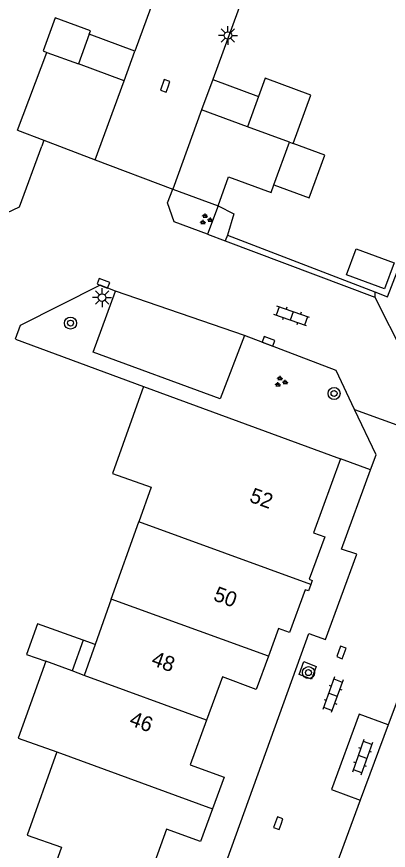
# Model space of a CAD drawing. Extents: x 131000 to 133013, y 393000 to 396501.
# Drawn here: x 131722.4 to 131747.2, y 395340.1 to 395395.5 of the extents above; entities that cross this region are included whole.
import ezdxf

# ---------------------------------------------------------------- set-up
doc = ezdxf.new("R2010")
doc.units = 0
for name, color, linetype in [('gg-afsc-erfafscheiding', 7, 'Continuous'), ('gg-anno-huisnummerreeks BGT', 7, 'Continuous'), ('gg-bbg-bijgebouw', 7, 'Continuous'), ('gg-bbg-gedigitaliseerde bebouwing', 7, 'Continuous'), ('gg-bbg-gedigitaliseerde bijgebouw', 7, 'Continuous'), ('gg-bbg-hoofdgebouw', 7, 'Continuous'), ('gg-bbg-luifel en loopbrug', 7, 'Continuous'), ('gg-bbg-overig bouwwerk', 7, 'Continuous'), ('gg-bbg-tussenscheiding', 7, 'Continuous'), ('gg-knt-verharding', 7, 'Continuous'), ('gg-knt-verharding nz', 7, 'Continuous'), ('gt-grn-groengrens', 7, 'Continuous'), ('gt-grn-vlakafsluiter', 7, 'Continuous'), ('gt-grn-weggrens', 7, 'Continuous'), ('gt-symb-boom', 7, 'Continuous'), ('gt-symb-groenvak', 7, 'Continuous'), ('gt-symb-klinker verharding', 7, 'Continuous'), ('gt-symb-kolk', 7, 'Continuous'), ('gt-symb-lichtmast', 7, 'Continuous')]:
    doc.layers.add(name, color=color, linetype=linetype)

# ---------------------------------------------------------------- blocks, each defined once
blk = doc.blocks.new('gt0-KL1')
at = {"layer": 'gt-symb-klinker verharding'}
for p, q in [((-1.15, 0.3), (1.15, 0.3)), ((-1, -0.3), (-1, 0.3)), ((-0.5, 0.3), (-0.5, 0.45)), ((0, -0.3), (0, 0.3)), ((0.5, 0.3), (0.5, 0.45)), ((1, -0.3), (1, 0.3)), ((-1.15, -0.3), (1.15, -0.3)), ((-0.5, -0.45), (-0.5, -0.3)), ((0.5, -0.45), (0.5, -0.3))]:
    blk.add_line(p, q, dxfattribs=at)
blk = doc.blocks.new('gt0-LMAST')
at = {"layer": 'gt-symb-lichtmast'}
for p, q in [((-0.005, 0.246), (-0.005, 0.621)), ((-0.182, 0.173), (-0.447, 0.438)), ((0.172, 0.173), (0.437, 0.438)), ((-0.255, -0.004), (-0.63, -0.004)), ((-0.182, -0.181), (-0.447, -0.446)), ((-0.005, -0.254), (-0.005, -0.629)), ((0.437, -0.446), (0.172, -0.181)), ((0.245, -0.004), (0.62, -0.004))]:
    blk.add_line(p, q, dxfattribs=at)
blk.add_circle((-0.005, -0.004), 0.25, dxfattribs=at)
blk = doc.blocks.new('gt0-BOOM')
at = {"layer": 'gt-symb-boom'}
for radius in [0.4, 0.2]:
    blk.add_circle((0, 0), radius, dxfattribs=at)
blk = doc.blocks.new('gt0-KOLK')
at = {"layer": 'gt-symb-kolk'}
blk.add_lwpolyline([(0, 0), (0.375, 0), (0.375, 0.4), (-0.375, 0.4), (-0.375, 0), (0, 0)], dxfattribs=at)
blk = doc.blocks.new('gt0-GRVAK')
at = {"layer": 'gt-symb-groenvak'}
for p, q in [((-0.11, 0.189), (-0.228, 0.24)), ((-0.182, 0.153), (0.088, 0.153)), ((-0.091, 0.211), (-0.156, 0.322)), ((-0.047, 0.214), (-0.047, 0.393)), ((-0.004, 0.211), (0.061, 0.322)), ((0.015, 0.189), (0.133, 0.24)), ((0.262, -0.052), (0.197, 0.059)), ((0.305, -0.049), (0.305, 0.13)), ((0.349, -0.052), (0.414, 0.059)), ((-0.245, -0.228), (-0.363, -0.177)), ((-0.318, -0.264), (-0.047, -0.264)), ((-0.226, -0.206), (-0.291, -0.095)), ((-0.183, -0.203), (-0.183, -0.024)), ((-0.139, -0.206), (-0.074, -0.095)), ((-0.12, -0.228), (-0.002, -0.177)), ((0.243, -0.074), (0.125, -0.023)), ((0.17, -0.11), (0.441, -0.11)), ((0.368, -0.074), (0.486, -0.023))]:
    blk.add_line(p, q, dxfattribs=at)

msp = doc.modelspace()

# ---------------------------------------------------------------- linework, layer by layer
at = {"layer": 'gg-afsc-erfafscheiding'}
for p, q in [((131732.579, 395399.356), (131730.313, 395393.183)), ((131737.742, 395397.455), (131735.481, 395391.292)), ((131724.26, 395387.256), (131724.116, 395386.866)), ((131736.888, 395382.371), (131736.455, 395380.955)), ((131736.455, 395380.955), (131746.259, 395377.182)), ((131722.357, 395374.042), (131730.881, 395370.9))]:
    msp.add_line(p, q, dxfattribs=at)
msp.add_lwpolyline([(131746.259, 395377.182), (131747.113, 395376.853), (131747.751, 395378.511)], dxfattribs=at)
at = {"layer": 'gg-bbg-bijgebouw'}
for p, q in [((131729.587, 395391.197), (131730.313, 395393.183)), ((131735.481, 395391.292), (131734.744, 395389.268)), ((131727.675, 395385.967), (131729.587, 395391.197)), ((131734.744, 395389.268), (131732.826, 395383.999)), ((131722.505, 395387.919), (131724.26, 395387.256)), ((131724.26, 395387.256), (131727.675, 395385.967)), ((131735.841, 395382.903), (131736.54, 395384.823)), ((131732.826, 395383.999), (131735.841, 395382.903))]:
    msp.add_line(p, q, dxfattribs=at)
at = {"layer": 'gg-bbg-gedigitaliseerde bebouwing'}
for p, q in [((131728.735, 395356.781), (131730.565, 395361.916)), ((131728.735, 395356.781), (131727.661, 395353.765)), ((131727.661, 395353.765), (131726.931, 395351.716)), ((131726.931, 395351.716), (131726.134, 395352.008))]:
    msp.add_line(p, q, dxfattribs=at)
for points in [[(131730.881, 395370.9), (131728.821, 395365.117), (131731.38, 395364.206), (131730.565, 395361.916)], [(131724.375, 395352.652), (131722.556, 395347.548), (131725.122, 395346.634)], [(131725.122, 395346.634), (131723.152, 395341.106), (131725.42, 395340.298), (131723.85, 395335.89)]]:
    msp.add_lwpolyline(points, dxfattribs=at)
at = {"layer": 'gg-bbg-gedigitaliseerde bijgebouw'}
for p, q in [((131727.268, 395394.297), (131726.547, 395392.327)), ((131730.313, 395393.183), (131727.268, 395394.297)), ((131722.505, 395387.919), (131724.45, 395393.094)), ((131724.45, 395393.094), (131726.547, 395392.327)), ((131735.481, 395391.292), (131738.53, 395390.168)), ((131738.53, 395390.168), (131737.787, 395388.153)), ((131740.58, 395387.13), (131737.787, 395388.153)), ((131739.542, 395384.288), (131740.58, 395387.13)), ((131726.862, 395354.05), (131723.83, 395355.13)), ((131726.862, 395354.05), (131726.134, 395352.008))]:
    msp.add_line(p, q, dxfattribs=at)
for points in [[(131736.54, 395384.823), (131739.36, 395383.79), (131739.542, 395384.288)], [(131723.83, 395355.13), (131723.108, 395353.104), (131724.375, 395352.652)]]:
    msp.add_lwpolyline(points, dxfattribs=at)
at = {"layer": 'gg-bbg-hoofdgebouw'}
for p, q in [((131730.881, 395370.9), (131743.977, 395366.107)), ((131743.977, 395366.107), (131742.189, 395361.192)), ((131739.863, 395354.834), (131739.186, 395352.987))]:
    msp.add_line(p, q, dxfattribs=at)
for points in [[(131742.189, 395361.192), (131742.931, 395360.921), (131741.896, 395358.094), (131742.103, 395358.018), (131742.007, 395357.756)], [(131742.007, 395357.756), (131741.848, 395357.323), (131741.633, 395357.403), (131740.595, 395354.567), (131739.863, 395354.834)], [(131739.186, 395352.987), (131738.378, 395350.784), (131736.127, 395351.607), (131735.076, 395348.733)], [(131735.076, 395348.733), (131733.99, 395345.765), (131736.241, 395344.942), (131735.467, 395342.846)], [(131735.467, 395342.846), (131734.663, 395340.669), (131732.412, 395341.489), (131729.619, 395333.758)]]:
    msp.add_lwpolyline(points, dxfattribs=at)
at = {"layer": 'gg-bbg-luifel en loopbrug'}
for p, q in [((131740.58, 395387.13), (131740.839, 395387.035)), ((131727.661, 395353.765), (131726.862, 395354.05))]:
    msp.add_line(p, q, dxfattribs=at)
for points in [[(131727.268, 395394.297), (131727.353, 395394.53), (131725.002, 395395.389), (131724.197, 395393.186), (131724.45, 395393.094)], [(131740.839, 395387.035), (131742.017, 395390.259), (131738.974, 395391.37), (131738.53, 395390.168)], [(131739.542, 395384.288), (131741.906, 395383.424), (131742.944, 395386.266), (131740.839, 395387.035)]]:
    msp.add_lwpolyline(points, dxfattribs=at)
at = {"layer": 'gg-bbg-overig bouwwerk'}
msp.add_lwpolyline([(131745.019, 395380.044), (131747.54, 395379.114), (131746.907, 395377.397), (131744.385, 395378.327), (131745.019, 395380.044)], dxfattribs=at)
at = {"layer": 'gg-bbg-tussenscheiding'}
for p, q in [((131729.587, 395391.197), (131726.547, 395392.327)), ((131737.787, 395388.153), (131734.744, 395389.268)), ((131742.007, 395357.756), (131730.565, 395361.916)), ((131739.186, 395352.987), (131728.735, 395356.781)), ((131726.134, 395352.008), (131724.375, 395352.652)), ((131735.076, 395348.733), (131726.931, 395351.716)), ((131725.122, 395346.634), (131735.467, 395342.846))]:
    msp.add_line(p, q, dxfattribs=at)
at = {"layer": 'gg-knt-verharding'}
for p, q in [((131722.627, 395382.838), (131724.116, 395386.866)), ((131727.675, 395385.967), (131732.826, 395383.999)), ((131735.841, 395382.903), (131735.132, 395381.012)), ((131735.132, 395381.012), (131736.311, 395380.57)), ((131736.455, 395380.955), (131736.311, 395380.57)), ((131736.311, 395380.57), (131746.257, 395376.842)), ((131744.041, 395360.102), (131745.984, 395365.366)), ((131734.476, 395334.032), (131741.866, 395354.503)), ((131749.163, 395353.842), (131747.149, 395348.418)), ((131747.149, 395348.418), (131745.293, 395343.419)), ((131745.293, 395343.419), (131740.365, 395330.147))]:
    msp.add_line(p, q, dxfattribs=at)
for points in [[(131714.151, 395383.549), (131719.756, 395381.478), (131722.627, 395382.838)], [(131735.132, 395381.012), (131732.928, 395381.838), (131732.468, 395383.111), (131732.826, 395383.999)], [(131729.009, 395377.225), (131728.002, 395377.627), (131722.68, 395374.945), (131722.335, 395374.05)], [(131737.591, 395374.29), (131735.989, 395370.072), (131727.535, 395373.178), (131729.009, 395377.225)], [(131746.257, 395376.842), (131748.195, 395373.026), (131749.344, 395372.604)], [(131744.919, 395369.37), (131743.682, 395371.972), (131737.591, 395374.29)], [(131745.984, 395365.366), (131746.351, 395366.36), (131744.919, 395369.37)], [(131741.866, 395354.503), (131742.984, 395354.094), (131745.058, 395359.757), (131744.041, 395360.102)], [(131741.23, 395351.782), (131741.531, 395352.63), (131742.367, 395352.307), (131742.057, 395351.459), (131741.23, 395351.782)]]:
    msp.add_lwpolyline(points, dxfattribs=at)
at = {"layer": 'gg-knt-verharding nz'}
msp.add_line((131737.591, 395374.29), (131729.009, 395377.225), dxfattribs=at)
msp.add_lwpolyline([(131747.149, 395348.418), (131745.22, 395349.13), (131743.371, 395344.133), (131745.293, 395343.419)], dxfattribs=at)
at = {"layer": 'gt-grn-groengrens'}
msp.add_line((131746.259, 395377.182), (131746.257, 395376.842), dxfattribs=at)
at = {"layer": 'gt-grn-vlakafsluiter'}
for p, q in [((131735.841, 395382.903), (131736.888, 395382.371)), ((131745.984, 395365.366), (131743.977, 395366.107))]:
    msp.add_line(p, q, dxfattribs=at)
at = {"layer": 'gt-grn-weggrens'}
msp.add_line((131744.919, 395369.37), (131753.697, 395366.165), dxfattribs=at)

# ---------------------------------------------------------------- block references
at = {"layer": 'gt-symb-boom'}
for p in [(131726.027, 395375.111), (131743.552, 395370.437), (131741.851, 395351.897)]:
    msp.add_blockref('gt0-BOOM', p, dxfattribs=at)
at = {"layer": 'gt-symb-groenvak'}
for p in [(131735.02, 395382.002), (131740.005, 395371.215)]:
    msp.add_blockref('gt0-GRVAK', p, dxfattribs=at)
at = {"layer": 'gt-symb-klinker verharding'}
for p, rotation in [((131740.742, 395375.585), 160.73158502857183), ((131743.478, 395350.431), -109.8118118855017), ((131745.455, 395346.282), 70.60447167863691)]:
    msp.add_blockref('gt0-KL1', p, dxfattribs=dict(at, rotation=rotation))
at = {"layer": 'gt-symb-kolk'}
for p, rotation in [((131732.511, 395390.809), 69.87983420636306), ((131728.137, 395377.574), -21.897150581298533), ((131739.125, 395373.706), -20.55604521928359), ((131744.231, 395353.173), 69.87983420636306), ((131740.027, 395341.833), 69.87983420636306)]:
    msp.add_blockref('gt0-KOLK', p, dxfattribs=dict(at, rotation=rotation))
at = {"layer": 'gt-symb-lichtmast'}
for p in [(131736.5, 395394.22), (131728.127, 395376.809)]:
    msp.add_blockref('gt0-LMAST', p, dxfattribs=at)

# ---------------------------------------------------------------- texts
at = {"layer": 'gg-anno-huisnummerreeks BGT'}
for s, rotation, p in [('52', 340, (131737.86, 395363.266)), ('50', 339.9, (131735.465, 395356.718)), ('48', 339.9, (131731.339, 395352.423)), ('46', 339.9, (131729.876, 395348.426))]:
    msp.add_text(s, height=1, rotation=rotation, dxfattribs=at).set_placement(p)

doc.saveas('drawing.dxf')
